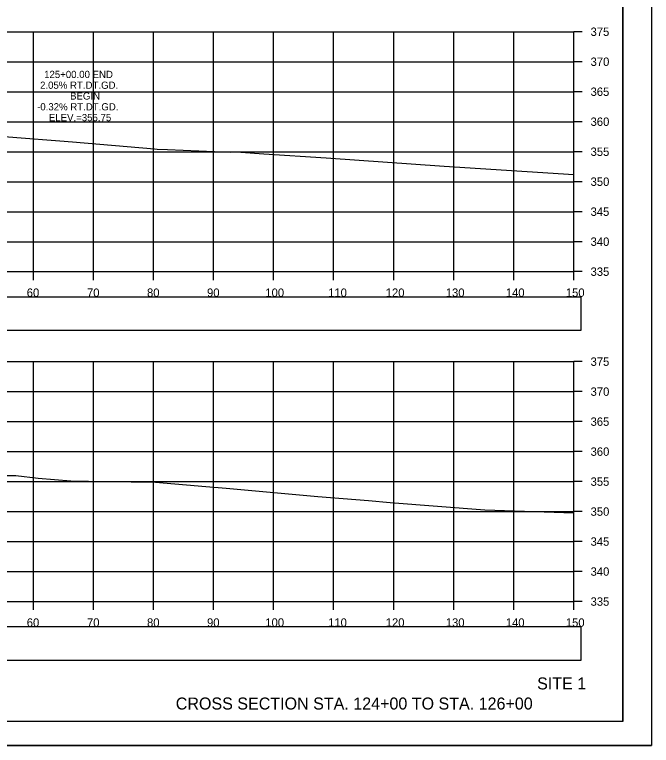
# Model space of a CAD drawing. Extents: x 1376273 to 1384221, y 378927 to 384592.
# Drawn here: x 1377114.6 to 1377220.7, y 380751.8 to 380873.7 of the extents above; entities that cross this region are included whole.
import ezdxf

# ---------------------------------------------------------------- set-up
doc = ezdxf.new("R2010")
doc.units = 0
for name, color, linetype in [('R_Axis', 7, 'Continuous'), ('R_Axis Annot', 7, 'Continuous'), ('R_Border', 7, 'Continuous'), ('R_Draft', 7, 'Continuous'), ('R_Exist Surface', 7, 'Continuous'), ('R_Grid', 7, 'Continuous'), ('R_No Plot', 7, 'Continuous'), ('R_Xsect Elev', 7, 'Continuous')]:
    doc.layers.add(name, color=color, linetype=linetype)

msp = doc.modelspace()

# ---------------------------------------------------------------- linework, layer by layer
at = {"layer": 'R_Axis'}
for p, q in [((1377207.77, 380830.83), (1377207.77, 380870.83)), ((1377209.17, 380870.83), (1377207.77, 380870.83)), ((1377209.17, 380865.83), (1377207.77, 380865.83)), ((1377209.17, 380860.83), (1377207.77, 380860.83)), ((1377209.17, 380855.83), (1377207.77, 380855.83)), ((1377209.17, 380850.83), (1377207.77, 380850.83)), ((1377209.17, 380845.83), (1377207.77, 380845.83)), ((1377209.17, 380840.83), (1377207.77, 380840.83)), ((1377209.17, 380835.83), (1377207.77, 380835.83)), ((1376907.77, 380830.83), (1377207.77, 380830.83)), ((1377117.77, 380829.43), (1377117.77, 380830.83)), ((1377127.77, 380829.43), (1377127.77, 380830.83)), ((1377137.77, 380829.43), (1377137.77, 380830.83)), ((1377147.77, 380829.43), (1377147.77, 380830.83)), ((1377157.77, 380829.43), (1377157.77, 380830.83)), ((1377167.77, 380829.43), (1377167.77, 380830.83)), ((1377177.77, 380829.43), (1377177.77, 380830.83)), ((1377187.77, 380829.43), (1377187.77, 380830.83)), ((1377197.77, 380829.43), (1377197.77, 380830.83)), ((1377207.77, 380829.43), (1377207.77, 380830.83)), ((1377209.17, 380830.83), (1377207.77, 380830.83)), ((1377207.77, 380775.83), (1377207.77, 380815.83)), ((1377209.17, 380815.83), (1377207.77, 380815.83)), ((1377209.17, 380810.83), (1377207.77, 380810.83)), ((1377209.17, 380805.83), (1377207.77, 380805.83)), ((1377209.17, 380800.83), (1377207.77, 380800.83)), ((1377209.17, 380795.83), (1377207.77, 380795.83)), ((1377209.17, 380790.83), (1377207.77, 380790.83)), ((1377209.17, 380785.83), (1377207.77, 380785.83)), ((1377209.17, 380780.83), (1377207.77, 380780.83)), ((1376907.77, 380775.83), (1377207.77, 380775.83)), ((1377117.77, 380774.43), (1377117.77, 380775.83)), ((1377127.77, 380774.43), (1377127.77, 380775.83)), ((1377137.77, 380774.43), (1377137.77, 380775.83)), ((1377147.77, 380774.43), (1377147.77, 380775.83)), ((1377157.77, 380774.43), (1377157.77, 380775.83)), ((1377167.77, 380774.43), (1377167.77, 380775.83)), ((1377177.77, 380774.43), (1377177.77, 380775.83)), ((1377187.77, 380774.43), (1377187.77, 380775.83)), ((1377197.77, 380774.43), (1377197.77, 380775.83)), ((1377207.77, 380774.43), (1377207.77, 380775.83)), ((1377209.17, 380775.83), (1377207.77, 380775.83))]:
    msp.add_line(p, q, dxfattribs=at)
at = {"layer": 'R_Axis Annot'}
for points in [[(1376907.2, 380821.08), (1377209.01, 380821.08), (1377209.01, 380826.6), (1376907.2, 380826.6)], [(1376907.2, 380766.07), (1377209.01, 380766.07), (1377209.01, 380771.59), (1376907.2, 380771.59)]]:
    msp.add_lwpolyline(points, close=True, dxfattribs=at)
at = {"layer": 'R_Border'}
for q in [(1377215.95, 380961.29), (1376899.77, 380755.83)]:
    msp.add_line((1377215.95, 380755.83), q, dxfattribs=at)
at = {"layer": 'R_Exist Surface'}
for points in [[(1377107.43, 380853.82), (1377114.98, 380853.22), (1377122.17, 380852.65), (1377124.29, 380852.48), (1377137.91, 380851.32), (1377138.35, 380851.28), (1377140.07, 380851.22), (1377150.54, 380850.77), (1377151.55, 380850.8), (1377156.16, 380850.47), (1377166.53, 380849.8), (1377186.19, 380848.43), (1377192.25, 380848.05), (1377207.77, 380847.02)], [(1377112.65, 380796.87), (1377114.84, 380796.83), (1377118.53, 380796.4), (1377123.97, 380795.97), (1377129.91, 380795.87), (1377138.09, 380795.73), (1377146.48, 380795.02), (1377149.86, 380794.74), (1377165.11, 380793.36), (1377173.55, 380792.67), (1377177.18, 380792.36), (1377192.98, 380791.11), (1377207.77, 380790.6)]]:
    msp.add_lwpolyline(points, dxfattribs=at)
at = {"layer": 'R_Grid'}
for p, q in [((1376907.77, 380870.83), (1377207.77, 380870.83)), ((1376907.77, 380870.83), (1377207.77, 380870.83)), ((1377117.77, 380830.83), (1377117.77, 380870.83)), ((1377117.77, 380830.83), (1377117.77, 380870.83)), ((1377127.77, 380830.83), (1377127.77, 380870.83)), ((1377127.77, 380830.83), (1377127.77, 380870.83)), ((1377137.77, 380830.83), (1377137.77, 380870.83)), ((1377137.77, 380830.83), (1377137.77, 380870.83)), ((1377147.77, 380830.83), (1377147.77, 380870.83)), ((1377147.77, 380830.83), (1377147.77, 380870.83)), ((1377157.77, 380830.83), (1377157.77, 380870.83)), ((1377157.77, 380830.83), (1377157.77, 380870.83)), ((1377167.77, 380830.83), (1377167.77, 380870.83)), ((1377167.77, 380830.83), (1377167.77, 380870.83)), ((1377177.77, 380830.83), (1377177.77, 380870.83)), ((1377177.77, 380830.83), (1377177.77, 380870.83)), ((1377187.77, 380830.83), (1377187.77, 380870.83)), ((1377187.77, 380830.83), (1377187.77, 380870.83)), ((1377197.77, 380830.83), (1377197.77, 380870.83)), ((1377197.77, 380830.83), (1377197.77, 380870.83)), ((1377207.77, 380830.83), (1377207.77, 380870.83)), ((1377207.77, 380830.83), (1377207.77, 380870.83)), ((1376907.77, 380865.83), (1377207.77, 380865.83)), ((1376907.77, 380865.83), (1377207.77, 380865.83)), ((1376907.77, 380860.83), (1377207.77, 380860.83)), ((1376907.77, 380860.83), (1377207.77, 380860.83)), ((1376907.77, 380855.83), (1377207.77, 380855.83)), ((1376907.77, 380855.83), (1377207.77, 380855.83)), ((1376907.77, 380850.83), (1377207.77, 380850.83)), ((1376907.77, 380850.83), (1377207.77, 380850.83)), ((1376907.77, 380845.83), (1377207.77, 380845.83)), ((1376907.77, 380845.83), (1377207.77, 380845.83)), ((1376907.77, 380840.83), (1377207.77, 380840.83)), ((1376907.77, 380840.83), (1377207.77, 380840.83)), ((1376907.77, 380835.83), (1377207.77, 380835.83)), ((1376907.77, 380835.83), (1377207.77, 380835.83)), ((1376907.77, 380830.83), (1377207.77, 380830.83)), ((1376907.77, 380830.83), (1377207.77, 380830.83)), ((1376907.77, 380815.83), (1377207.77, 380815.83)), ((1376907.77, 380815.83), (1377207.77, 380815.83)), ((1377117.77, 380775.83), (1377117.77, 380815.83)), ((1377117.77, 380775.83), (1377117.77, 380815.83)), ((1377127.77, 380775.83), (1377127.77, 380815.83)), ((1377127.77, 380775.83), (1377127.77, 380815.83)), ((1377137.77, 380775.83), (1377137.77, 380815.83)), ((1377137.77, 380775.83), (1377137.77, 380815.83)), ((1377147.77, 380775.83), (1377147.77, 380815.83)), ((1377147.77, 380775.83), (1377147.77, 380815.83)), ((1377157.77, 380775.83), (1377157.77, 380815.83)), ((1377157.77, 380775.83), (1377157.77, 380815.83)), ((1377167.77, 380775.83), (1377167.77, 380815.83)), ((1377167.77, 380775.83), (1377167.77, 380815.83)), ((1377177.77, 380775.83), (1377177.77, 380815.83)), ((1377177.77, 380775.83), (1377177.77, 380815.83)), ((1377187.77, 380775.83), (1377187.77, 380815.83)), ((1377187.77, 380775.83), (1377187.77, 380815.83)), ((1377197.77, 380775.83), (1377197.77, 380815.83)), ((1377197.77, 380775.83), (1377197.77, 380815.83)), ((1377207.77, 380775.83), (1377207.77, 380815.83)), ((1377207.77, 380775.83), (1377207.77, 380815.83)), ((1376907.77, 380810.83), (1377207.77, 380810.83)), ((1376907.77, 380810.83), (1377207.77, 380810.83)), ((1376907.77, 380805.83), (1377207.77, 380805.83)), ((1376907.77, 380805.83), (1377207.77, 380805.83)), ((1376907.77, 380800.83), (1377207.77, 380800.83)), ((1376907.77, 380800.83), (1377207.77, 380800.83)), ((1376907.77, 380795.83), (1377207.77, 380795.83)), ((1376907.77, 380795.83), (1377207.77, 380795.83)), ((1376907.77, 380790.83), (1377207.77, 380790.83)), ((1376907.77, 380790.83), (1377207.77, 380790.83)), ((1376907.77, 380785.83), (1377207.77, 380785.83)), ((1376907.77, 380785.83), (1377207.77, 380785.83)), ((1376907.77, 380780.83), (1377207.77, 380780.83)), ((1376907.77, 380780.83), (1377207.77, 380780.83)), ((1376907.77, 380775.83), (1377207.77, 380775.83)), ((1376907.77, 380775.83), (1377207.77, 380775.83))]:
    msp.add_line(p, q, dxfattribs=at)
at = {"layer": 'R_No Plot'}
msp.add_line((1376887.37, 380751.85), (1377220.7, 380751.85), dxfattribs=at)
for points in [[(1376887.36, 380965.19), (1377220.7, 380965.19), (1377220.7, 380751.85), (1376887.36, 380751.85)], [(1377133.69, 380961.29), (1377133.69, 380951.41), (1377169.42, 380951.41), (1377169.42, 380948.49), (1377192.62, 380948.49), (1377192.62, 380924.16), (1377215.95, 380924.16), (1377215.95, 380755.83), (1376899.77, 380755.83), (1376899.77, 380961.29)]]:
    msp.add_lwpolyline(points, close=True, dxfattribs=at)

# ---------------------------------------------------------------- texts
at = {"layer": 'R_Axis Annot'}
for s, p in [('375', (1377210.57, 380870.13)), ('370', (1377210.57, 380865.13)), ('365', (1377210.57, 380860.13)), ('360', (1377210.57, 380855.13)), ('355', (1377210.57, 380850.13)), ('350', (1377210.57, 380845.13)), ('345', (1377210.57, 380840.13)), ('340', (1377210.57, 380835.13)), ('335', (1377210.57, 380830.13)), ('60', (1377116.65, 380826.63)), ('70', (1377126.68, 380826.63)), ('80', (1377136.68, 380826.63)), ('90', (1377146.68, 380826.63)), ('100', (1377156.39, 380826.63)), ('110', (1377166.85, 380826.63)), ('120', (1377176.45, 380826.63)), ('130', (1377186.45, 380826.63)), ('140', (1377196.45, 380826.63)), ('150', (1377206.45, 380826.63)), ('375', (1377210.57, 380815.13)), ('370', (1377210.57, 380810.13)), ('365', (1377210.57, 380805.13)), ('360', (1377210.57, 380800.13)), ('355', (1377210.57, 380795.13)), ('350', (1377210.57, 380790.13)), ('345', (1377210.57, 380785.13)), ('340', (1377210.57, 380780.13)), ('335', (1377210.57, 380775.13)), ('60', (1377116.65, 380771.63)), ('70', (1377126.68, 380771.63)), ('80', (1377136.68, 380771.63)), ('90', (1377146.68, 380771.63)), ('100', (1377156.39, 380771.63)), ('110', (1377166.85, 380771.63)), ('120', (1377176.45, 380771.63)), ('130', (1377186.45, 380771.63)), ('140', (1377196.45, 380771.63)), ('150', (1377206.45, 380771.63))]:
    msp.add_text(s, height=1.4, dxfattribs=at).set_placement(p)
at = {"layer": 'R_Draft'}
for s, p in [('SITE 1', (1377201.67, 380761.18)), ('CROSS SECTION STA. 124+00 TO STA. 126+00', (1377141.47, 380757.83))]:
    msp.add_text(s, height=2, dxfattribs=at).set_placement(p)
at = {"layer": 'R_Xsect Elev'}
for s, p in [('125+00.00 END', (1377119.54, 380863.12)), ('2.05% RT.DT.GD.', (1377118.86, 380861.32)), ('BEGIN', (1377123.86, 380859.52)), ('-0.32% RT.DT.GD.', (1377118.37, 380857.72)), ('ELEV.=355.75', (1377120.33, 380855.92))]:
    msp.add_text(s, height=1.2, rotation=360, dxfattribs=at).set_placement(p)

doc.saveas('drawing.dxf')
